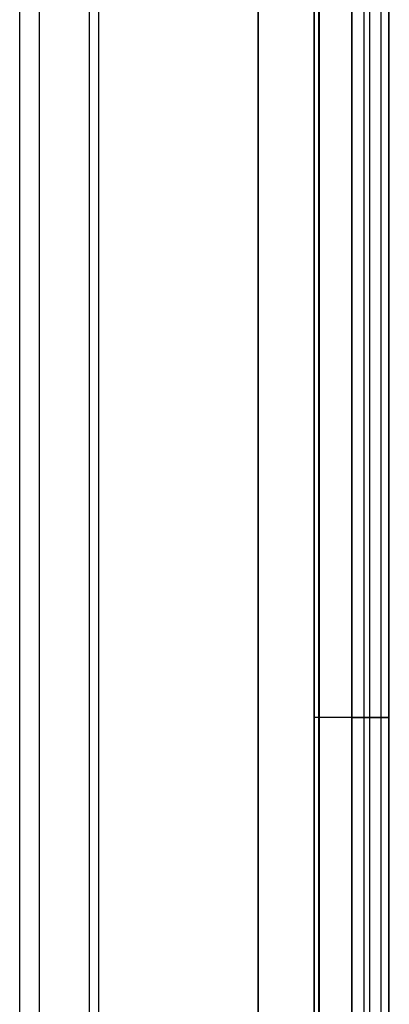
# Model space of a CAD drawing. Header units: millimetres. Extents: x -365 to 365, y 0 to 720.
# Tile 622 of 656: x 345 to 365, y 526 to 579. Entities that reach past the tile are written whole.
import ezdxf

# ---------------------------------------------------------------- set-up
doc = ezdxf.new("R2010")
doc.units = ezdxf.units.MM
doc.header["$MEASUREMENT"] = 0
for name, color, linetype in [('IGES LEVEL 34', 7, 'Continuous'), ('IGES LEVEL 41', 7, 'Continuous'), ('IGES LEVEL 44', 7, 'Continuous')]:
    doc.layers.add(name, color=color, linetype=linetype)

msp = doc.modelspace()

# ---------------------------------------------------------------- linework, layer by layer
at = {"layer": 'IGES LEVEL 34', "color": 255}
for points in [[(349, 277, 307.5), (349, 437, 307.5), (349, 597, 307.5)], [(349, 277, -307.5), (349, 437, -307.5), (349, 597, -307.5)], [(358, 277, 307.5), (358, 437, 307.5), (358, 597, 307.5)], [(358, 597, -307.5), (358, 437, -307.5), (358, 277, -307.5)], [(358, 277), (358, 437), (358, 597)], [(358, 597, 307.5), (358, 437, 307.5), (358, 277, 307.5)], [(358, 277, -307.5), (358, 437, -307.5), (358, 597, -307.5)]]:
    msp.add_open_spline(points, degree=2, dxfattribs=at)
at = {"layer": 'IGES LEVEL 34'}
for points in [[(358, 597, 307.5), (358, 437, 307.5), (358, 277, 307.5)], [(358, 277, -307.5), (358, 437, -307.5), (358, 597, -307.5)]]:
    msp.add_open_spline(points, degree=2, dxfattribs=at)
at = {"layer": 'IGES LEVEL 41', "color": 253, "extrusion": (0, 1, 0)}
for centre, end in [((-363, -319, 541.562), 360), ((-363, 319, 541.562), 270)]:
    msp.add_arc(centre, 2, 90, end, dxfattribs=at)
at = {"layer": 'IGES LEVEL 41'}
for points in [[(363, 629, 321), (363, 452, 321), (363, 275, 321)], [(361, 625, 319), (361, 451, 319), (361, 277, 319)], [(361, 277, -319), (361, 451, -319), (361, 625, -319)], [(363, 625, -317), (363, 452, -317), (363, 279, -317)], [(363, 279, 317), (363, 452, 317), (363, 625, 317)]]:
    msp.add_open_spline(points, degree=2, dxfattribs=at)
at = {"layer": 'IGES LEVEL 41', "color": 253}
for points in [[(363, 275, 321), (363, 452, 321), (363, 629, 321)], [(363, 629, 321), (363, 452, 321), (363, 275, 321)], [(363.636, 628.896, -320.896), (363.636, 452, -320.896), (363.636, 275.104, -320.896)], [(364.546, 628.269, 320.269), (364.546, 452, 320.269), (364.546, 275.731, 320.269)], [(361.231, 627.933, -319.933), (361.231, 452, -319.933), (361.231, 276.067, -319.933)], [(361.264, 627.994, 319.994), (361.264, 452, 319.994), (361.264, 276.006, 319.994)], [(364.974, 626.678, -318.678), (364.974, 452, -318.678), (364.974, 277.322, -318.678)], [(364.962, 626.61, 318.61), (364.962, 452, 318.61), (364.962, 277.39, 318.61)], [(363.943, 625.236, 317.236), (363.943, 452, 317.236), (363.943, 278.764, 317.236)], [(349.5, 375.096, 319), (349.5, 500.048, 319), (349.5, 625, 319)], [(349.5, 375.096, -319), (349.5, 500.048, -319), (349.5, 625, -319)], [(361, 277, -319), (361, 451, -319), (361, 625, -319)], [(361, 625, 319), (361, 451, 319), (361, 277, 319)], [(361, 625, 319), (361, 451, 319), (361, 277, 319)], [(361, 277, -319), (361, 451, -319), (361, 625, -319)], [(363, 279, 317), (363, 452, 317), (363, 625, 317)], [(363, 625, -317), (363, 452, -317), (363, 279, -317)], [(363, 279), (363, 452), (363, 625)], [(363, 625, -317), (363, 452, -317), (363, 279, -317)], [(363, 279, 317), (363, 452, 317), (363, 625, 317)]]:
    msp.add_open_spline(points, degree=2, dxfattribs=at)
at = {"layer": 'IGES LEVEL 44', "color": 253}
for points in [[(346.342, 274.658, -338.876), (346.342, 497, -338.876), (346.342, 719.342, -338.876)], [(345.278, 275.722, -335.852), (345.278, 497, -335.852), (345.278, 718.278, -335.852)]]:
    msp.add_open_spline(points, degree=2, dxfattribs=at)

doc.saveas('drawing.dxf')
